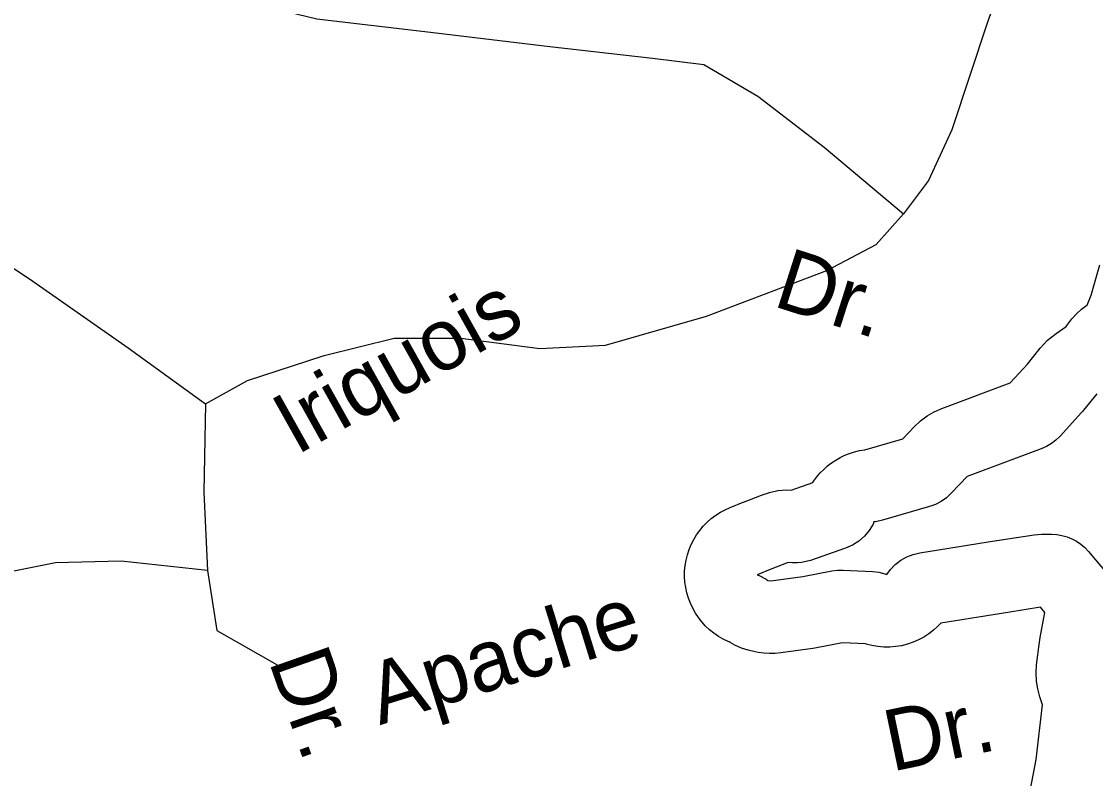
# Model space of a CAD drawing. Extents: x 2126262 to 2293712, y 749403 to 919119.
# Drawn here: x 2237261 to 2238925, y 803427 to 804599 of the extents above; entities that cross this region are included whole.
import ezdxf

# ---------------------------------------------------------------- set-up
doc = ezdxf.new("R2010")
doc.units = 0
for name, color, linetype in [('Exist Hydrographic Lake Shore', 7, 'Continuous'), ('Exist Road Non-System Type 51', 7, 'Continuous'), ('Exist Road Non-System Type 51 Label', 7, 'Continuous')]:
    doc.layers.add(name, color=color, linetype=linetype)

msp = doc.modelspace()

# ---------------------------------------------------------------- linework, layer by layer
at = {"layer": 'Exist Hydrographic Lake Shore'}
for points in [[(2238824.2, 803410.7), (2238833, 803456.6), (2238842.9, 803541.2), (2238838.7, 803553.9), (2238835.4, 803565.9), (2238833.5, 803578.2), (2238832.9, 803590.7), (2238833.8, 803603.1), (2238838.1, 803638.3), (2238838.6, 803641.9), (2238839.2, 803645.5), (2238846.5, 803684.4), (2238839.8, 803692.3), (2238789.3, 803684.5), (2238685.3, 803668), (2238680.9, 803663.2), (2238674, 803657), (2238666.7, 803651.3), (2238658.9, 803646.3), (2238650.8, 803641.9), (2238642.3, 803638.2), (2238633.5, 803635.2), (2238624.6, 803632.9), (2238615.4, 803631.4), (2238606.2, 803630.7), (2238596.9, 803630.7), (2238587.7, 803631.5), (2238578.6, 803633), (2238569.6, 803635.2), (2238568.7, 803635.6), (2238533.1, 803637.3), (2238492.7, 803629.6), (2238490, 803629.1), (2238487.3, 803628.7), (2238437.7, 803621.7), (2238428.9, 803620.9), (2238420, 803620.7), (2238411.1, 803621.2), (2238402.3, 803622.4), (2238397.7, 803623.2), (2238386.9, 803625.7), (2238376.4, 803629.2), (2238366.3, 803633.8), (2238358.9, 803638), (2238357.3, 803638.9), (2238356.1, 803639.4), (2238348.4, 803643.1), (2238341, 803647.3), (2238334, 803652.2), (2238327.3, 803657.5), (2238321.1, 803663.3), (2238315.3, 803669.6), (2238310, 803676.3), (2238305.3, 803683.4), (2238301.1, 803690.8), (2238297.4, 803698.5), (2238294.4, 803706.5), (2238292, 803714.7), (2238290.2, 803723), (2238289, 803731.4), (2238288.5, 803740), (2238288.6, 803748.5), (2238289.4, 803757), (2238290.8, 803765.4), (2238292.8, 803773.7), (2238295.5, 803781.8), (2238298.8, 803789.7), (2238302.6, 803797.3), (2238307.1, 803804.5), (2238312, 803811.5), (2238317.5, 803818), (2238323.5, 803824.1), (2238329.9, 803829.8), (2238336.7, 803834.9), (2238343.9, 803839.5), (2238351.4, 803843.5), (2238359.2, 803847), (2238379.4, 803855.1), (2238379.6, 803855.2), (2238379.8, 803855.3), (2238407.4, 803866.2), (2238420, 803870.3), (2238432.9, 803873), (2238446.1, 803874), (2238453.8, 803873.8), (2238487.1, 803885.4), (2238488.7, 803887.9), (2238493.4, 803894.3), (2238498.5, 803900.3), (2238504, 803905.9), (2238509.9, 803911.2), (2238516.2, 803916), (2238522.7, 803920.4), (2238529.6, 803924.3), (2238536.7, 803927.7), (2238544, 803930.6), (2238551.6, 803933), (2238559.2, 803934.9), (2238567, 803936.2), (2238567.5, 803936.2), (2238567.9, 803936.3), (2238626.7, 803953.4), (2238644.3, 803972), (2238653.7, 803980.9), (2238664, 803988.6), (2238675.1, 803995.1), (2238686.9, 804000.3), (2238792.9, 804039.8), (2238819.4, 804068.9), (2238839.4, 804093.7), (2238844.8, 804100), (2238850.7, 804105.9), (2238857.1, 804111.3), (2238863.8, 804116.2), (2238879.7, 804127), (2238882.2, 804130.6), (2238888.5, 804138.9), (2238895.5, 804146.6), (2238903.2, 804153.7), (2238911.5, 804159.9), (2238911.9, 804160.2), (2238918.4, 804175.6), (2238931.7, 804222.7)], [(2238926.9, 804023.1), (2238906.2, 803997.4), (2238904.8, 803995.7), (2238903.3, 803994), (2238870.1, 803957.4), (2238863.7, 803951.2), (2238856.6, 803945.7), (2238848.9, 803941.2), (2238840.8, 803937.6), (2238726.2, 803894.9), (2238701.6, 803868.8), (2238694.3, 803862), (2238686.1, 803856.2), (2238677.3, 803851.6), (2238667.9, 803848.2), (2238595.2, 803827.1), (2238584.4, 803824.8), (2238581.8, 803824.6), (2238580.4, 803821.2), (2238574.4, 803811.3), (2238567, 803802.4), (2238558.3, 803794.7), (2238548.5, 803788.5), (2238537.9, 803783.9), (2238483.5, 803765), (2238476.7, 803763), (2238469.7, 803761.6), (2238462.6, 803761), (2238455.5, 803761), (2238448.8, 803761.6), (2238421.2, 803750.7), (2238401, 803742.6), (2238404.2, 803741.4), (2238414.6, 803735.8), (2238417.5, 803734), (2238422.1, 803733.2), (2238471.7, 803740.1), (2238516.5, 803748.7), (2238525.3, 803749.8), (2238534.2, 803749.9), (2238579.6, 803747.7), (2238589.2, 803746.6), (2238598.6, 803744.3), (2238601.6, 803743.1), (2238607.2, 803750.8), (2238614.7, 803758.6), (2238623.2, 803765.1), (2238632.5, 803770.4), (2238642.5, 803774.3), (2238653, 803776.8), (2238771.7, 803795.7), (2238771.9, 803795.7), (2238772.1, 803795.7), (2238829.8, 803804.6), (2238835.5, 803805.2), (2238841.2, 803805.5), (2238856.7, 803805.5), (2238864.9, 803805), (2238872.9, 803803.7), (2238880.8, 803801.5), (2238888.3, 803798.5), (2238895.5, 803794.6), (2238902.3, 803790.1), (2238908.5, 803784.8), (2238914, 803778.8), (2238944, 803743.3)]]:
    msp.add_lwpolyline(points, dxfattribs=at)
at = {"layer": 'Exist Road Non-System Type 51'}
for points in [[(2238248.4, 805024.4), (2238397, 804946.9), (2238564.5, 804870.1), (2238688, 804824.7), (2238752.2, 804771.6), (2238780.1, 804738.1), (2238788.5, 804685), (2238757.8, 804598.4), (2238702.6, 804431.5), (2238666.4, 804353.3), (2238627.3, 804301.6)], [(2237130.6, 804956), (2237310.6, 804831.7), (2237465.5, 804720), (2237548.6, 804660.6), (2237610, 804629.9), (2237718.8, 804603.3), (2237886.3, 804583.8), (2238079.6, 804560.7), (2238238.6, 804542.6), (2238318.2, 804532.8), (2238401.9, 804483.9), (2238504.5, 804405), (2238627.3, 804301.6)], [(2236146.1, 804167.6), (2236283.6, 804254.9), (2236402.9, 804314.2), (2236552.2, 804351.9), (2236706.4, 804379.2), (2236844.5, 804387.5), (2236979.9, 804355.4), (2237135.5, 804291.9), (2237273.7, 804201.1), (2237426.5, 804094.2), (2237546.5, 804007.6)], [(2237546.5, 804007.6), (2237611.4, 804043.3), (2237730, 804082.4), (2237838.8, 804108.9), (2237942.1, 804108.9), (2238064.2, 804092.8), (2238166.1, 804098.4), (2238322.4, 804143.1), (2238508.7, 804213.7), (2238585.4, 804254.2), (2238627.3, 804301.6)], [(2237546.5, 804007.6), (2237543.7, 803870.8), (2237549.3, 803749.3)], [(2237549.3, 803749.3), (2237416, 803763.9), (2237314.1, 803761.1), (2237181.6, 803734.6), (2237055.3, 803729.7), (2236946.4, 803761.8), (2236851.5, 803805.1), (2236788.7, 803848.4), (2236679.9, 803844.2), (2236515.2, 803798.1), (2236316.3, 803738.8)], [(2237549.3, 803749.3), (2237563.9, 803656.4), (2237657.4, 803603.3)]]:
    msp.add_lwpolyline(points, dxfattribs=at)

# ---------------------------------------------------------------- texts
at = {"layer": 'Exist Road Non-System Type 51 Label'}
for s, rotation, p in [('Dr.', 342.246, (2238423.2, 804159.5)), ('Iriquois', 29.2634, (2237687.3, 803927.1)), ('Apache', 17.2608, (2237816.3, 803509.6)), ('Dr.', 289.361, (2237644, 803609.2)), ('Dr.', 11.7514, (2238609.1, 803437.6))]:
    msp.add_text(s, height=95, rotation=rotation, dxfattribs=at).set_placement(p)

doc.saveas('drawing.dxf')
